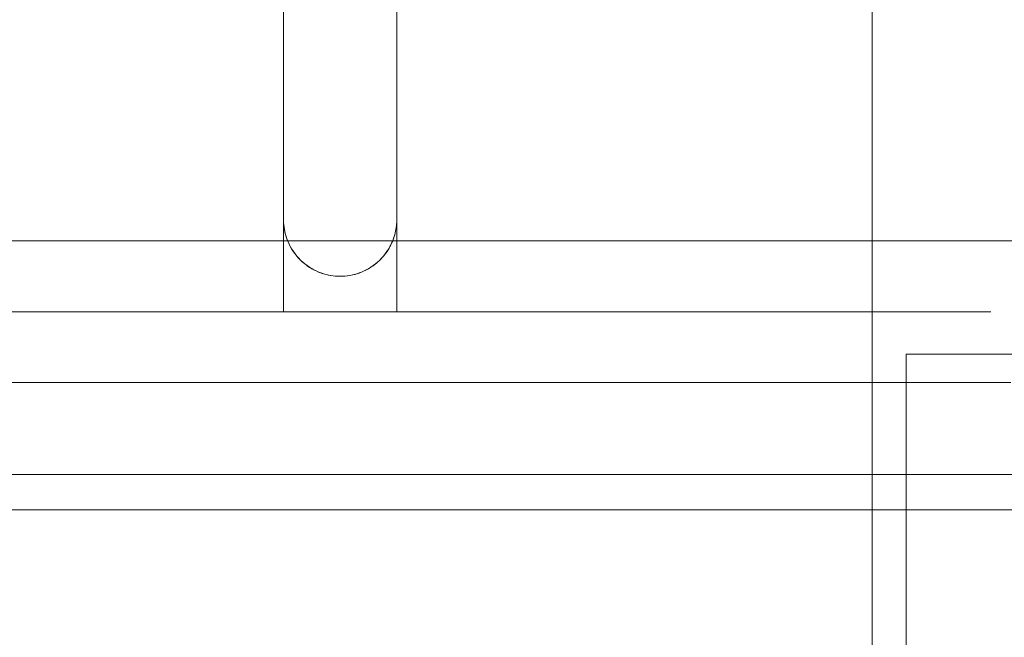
# Model space of a CAD drawing. Header units: millimetres. Extents: x -1970 to 61924, y -58230 to 6847.
# Tile 548 of 656: x 24227 to 24297, y -18208 to -18164. Entities that reach past the tile are written whole.
import ezdxf

# ---------------------------------------------------------------- set-up
doc = ezdxf.new("R2010")
doc.units = ezdxf.units.MM
for name, color, linetype, lineweight in [('superior_briquetadora', 7, 'Continuous', 0), ('superior_C02', 7, 'Continuous', 0), ('superior_C05', 7, 'Continuous', 0)]:
    doc.layers.add(name, color=color, linetype=linetype, lineweight=lineweight)

msp = doc.modelspace()

# ---------------------------------------------------------------- linework, layer by layer
at = {"layer": 'superior_briquetadora'}
for p, q in [((24290.067, -18188), (24291.234, -18188)), ((24290.067, -18188), (24290.067, -18210)), ((24291.234, -18188), (24294.717, -18188)), ((24294.717, -18188), (24300.465, -18188))]:
    msp.add_line(p, q, dxfattribs=at)
at = {"layer": 'superior_C02'}
msp.add_line((24287.683, -17550), (24287.683, -18450), dxfattribs=at)
at = {"layer": 'superior_C05'}
for p, q in [((24246.067, -18155), (24246.067, -18185)), ((24254.067, -18155), (24254.067, -18185)), ((24246.067, -18178.5), (24246.067, -18161.5)), ((24254.067, -18161.5), (24254.067, -18178.5)), ((24246.067, -18178.5), (24246.071, -18178.676)), ((24246.067, -18178.5), (24246.072, -18178.699)), ((24254.063, -18178.699), (24254.067, -18178.5)), ((24254.067, -18178.5), (24254.066, -18178.595)), ((24246.071, -18178.676), (24246.083, -18178.852)), ((24246.072, -18178.699), (24246.087, -18178.898)), ((24246.083, -18178.852), (24246.102, -18179.028)), ((24246.087, -18178.898), (24246.112, -18179.096)), ((24246.102, -18179.028), (24246.13, -18179.202)), ((24246.112, -18179.096), (24246.147, -18179.293)), ((24246.13, -18179.202), (24246.165, -18179.376)), ((24253.983, -18179.316), (24254.007, -18179.192)), ((24253.988, -18179.293), (24254.023, -18179.096)), ((24254.007, -18179.192), (24254.027, -18179.067)), ((24254.023, -18179.096), (24254.048, -18178.898)), ((24254.027, -18179.067), (24254.043, -18178.941)), ((24254.043, -18178.941), (24254.055, -18178.816)), ((24254.048, -18178.898), (24254.063, -18178.699)), ((24254.055, -18178.816), (24254.063, -18178.69)), ((24254.063, -18178.69), (24254.066, -18178.595)), ((24246.147, -18179.293), (24246.191, -18179.487)), ((24246.165, -18179.376), (24246.208, -18179.549)), ((24246.191, -18179.487), (24246.245, -18179.679)), ((24246.208, -18179.549), (24246.258, -18179.721)), ((24246.245, -18179.679), (24246.309, -18179.868)), ((24246.258, -18179.721), (24246.317, -18179.891)), ((24246.309, -18179.868), (24246.382, -18180.054)), ((24246.317, -18179.891), (24246.384, -18180.059)), ((24253.753, -18180.054), (24253.826, -18179.868)), ((24253.755, -18180.049), (24253.804, -18179.929)), ((24253.804, -18179.929), (24253.848, -18179.808)), ((24253.826, -18179.868), (24253.89, -18179.679)), ((24253.848, -18179.808), (24253.888, -18179.686)), ((24253.888, -18179.686), (24253.924, -18179.563)), ((24253.89, -18179.679), (24253.944, -18179.487)), ((24253.924, -18179.563), (24253.955, -18179.44)), ((24253.944, -18179.487), (24253.988, -18179.293)), ((24253.955, -18179.44), (24253.983, -18179.316)), ((24228.068, -18180), (24226.081, -18180)), ((24228.373, -18180), (24226.155, -18180)), ((24227.072, -18180), (24229.48, -18180)), ((24227.63, -18180), (24227.574, -18180)), ((24227.742, -18180), (24227.63, -18180)), ((24227.909, -18180), (24227.742, -18180)), ((24228.132, -18180), (24227.909, -18180)), ((24230.109, -18180), (24228.068, -18180)), ((24228.408, -18180), (24228.132, -18180)), ((24230.646, -18180), (24228.373, -18180)), ((24228.739, -18180), (24228.408, -18180)), ((24229.123, -18180), (24228.739, -18180)), ((24229.559, -18180), (24229.123, -18180)), ((24229.48, -18180), (24231.94, -18180)), ((24230.045, -18180), (24229.559, -18180)), ((24230.582, -18180), (24230.045, -18180)), ((24232.199, -18180), (24230.109, -18180)), ((24231.167, -18180), (24230.582, -18180)), ((24232.966, -18180), (24230.646, -18180)), ((24231.799, -18180), (24231.167, -18180)), ((24232.476, -18180), (24231.799, -18180)), ((24231.94, -18180), (24234.445, -18180)), ((24234.335, -18180), (24232.199, -18180)), ((24233.197, -18180), (24232.476, -18180)), ((24235.33, -18180), (24232.966, -18180)), ((24233.96, -18180), (24233.197, -18180)), ((24234.764, -18180), (24233.96, -18180)), ((24236.509, -18180), (24234.335, -18180)), ((24234.445, -18180), (24236.989, -18180)), ((24235.605, -18180), (24234.764, -18180)), ((24237.73, -18180), (24235.33, -18180)), ((24236.482, -18180), (24235.605, -18180)), ((24237.393, -18180), (24236.482, -18180)), ((24238.717, -18180), (24236.509, -18180)), ((24236.989, -18180), (24239.566, -18180)), ((24238.335, -18180), (24237.393, -18180)), ((24240.16, -18180), (24237.73, -18180)), ((24239.307, -18180), (24238.335, -18180)), ((24240.953, -18180), (24238.717, -18180)), ((24240.305, -18180), (24239.307, -18180)), ((24239.566, -18180), (24242.168, -18180)), ((24242.615, -18180), (24240.16, -18180)), ((24241.328, -18180), (24240.305, -18180)), ((24243.212, -18180), (24240.953, -18180)), ((24242.372, -18180), (24241.328, -18180)), ((24242.168, -18180), (24244.79, -18180)), ((24243.435, -18180), (24242.372, -18180)), ((24245.089, -18180), (24242.615, -18180)), ((24245.487, -18180), (24243.212, -18180)), ((24244.515, -18180), (24243.435, -18180)), ((24245.609, -18180), (24244.515, -18180)), ((24244.79, -18180), (24247.426, -18180)), ((24247.575, -18180), (24245.089, -18180)), ((24247.775, -18180), (24245.487, -18180)), ((24246.714, -18180), (24245.609, -18180)), ((24246.382, -18180.054), (24246.464, -18180.236)), ((24246.384, -18180.059), (24246.459, -18180.225)), ((24246.459, -18180.225), (24246.542, -18180.389)), ((24246.464, -18180.236), (24246.555, -18180.413)), ((24246.542, -18180.389), (24246.633, -18180.55)), ((24246.555, -18180.413), (24246.654, -18180.586)), ((24246.633, -18180.55), (24246.733, -18180.709)), ((24246.654, -18180.586), (24246.763, -18180.753)), ((24247.827, -18180), (24246.714, -18180)), ((24250.067, -18180), (24247.426, -18180)), ((24250.067, -18180), (24247.575, -18180)), ((24250.067, -18180), (24247.775, -18180)), ((24248.946, -18180), (24247.827, -18180)), ((24250.067, -18180), (24248.946, -18180)), ((24250.067, -18180), (24252.36, -18180)), ((24251.189, -18180), (24250.067, -18180)), ((24250.067, -18180), (26750.067, -18180)), ((24252.308, -18180), (24251.189, -18180)), ((24253.421, -18180), (24252.308, -18180)), ((24252.36, -18180), (24254.648, -18180)), ((24253.372, -18180.753), (24253.481, -18180.586)), ((24253.378, -18180.745), (24253.452, -18180.633)), ((24254.526, -18180), (24253.421, -18180)), ((24253.452, -18180.633), (24253.521, -18180.519)), ((24253.481, -18180.586), (24253.58, -18180.413)), ((24253.521, -18180.519), (24253.586, -18180.403)), ((24253.58, -18180.413), (24253.671, -18180.236)), ((24253.586, -18180.403), (24253.646, -18180.286)), ((24253.646, -18180.286), (24253.703, -18180.168)), ((24253.671, -18180.236), (24253.753, -18180.054)), ((24253.703, -18180.168), (24253.755, -18180.049)), ((24255.62, -18180), (24254.526, -18180)), ((24254.648, -18180), (24256.923, -18180)), ((24256.699, -18180), (24255.62, -18180)), ((24257.763, -18180), (24256.699, -18180)), ((24256.923, -18180), (24259.182, -18180)), ((24258.807, -18180), (24257.763, -18180)), ((24259.83, -18180), (24258.807, -18180)), ((24259.182, -18180), (24261.418, -18180)), ((24260.828, -18180), (24259.83, -18180)), ((24261.8, -18180), (24260.828, -18180)), ((24261.418, -18180), (24263.626, -18180)), ((24262.742, -18180), (24261.8, -18180)), ((24263.653, -18180), (24262.742, -18180)), ((24263.626, -18180), (24265.8, -18180)), ((24264.53, -18180), (24263.653, -18180)), ((24265.371, -18180), (24264.53, -18180)), ((24266.174, -18180), (24265.371, -18180)), ((24265.8, -18180), (24267.935, -18180)), ((24266.938, -18180), (24266.174, -18180)), ((24267.659, -18180), (24266.938, -18180)), ((24268.336, -18180), (24267.659, -18180)), ((24267.935, -18180), (24270.026, -18180)), ((24268.968, -18180), (24268.336, -18180)), ((24269.553, -18180), (24268.968, -18180)), ((24270.09, -18180), (24269.553, -18180)), ((24270.026, -18180), (24272.067, -18180)), ((24270.576, -18180), (24270.09, -18180)), ((24271.012, -18180), (24270.576, -18180)), ((24271.396, -18180), (24271.012, -18180)), ((24271.727, -18180), (24271.396, -18180)), ((24272.003, -18180), (24271.727, -18180)), ((24272.226, -18180), (24272.003, -18180)), ((24272.067, -18180), (24274.054, -18180)), ((24272.393, -18180), (24272.226, -18180)), ((24272.505, -18180), (24272.393, -18180)), ((24272.56, -18180), (24272.505, -18180)), ((24274.054, -18180), (24275.98, -18180)), ((24275.98, -18180), (24277.842, -18180)), ((24277.842, -18180), (24279.636, -18180)), ((24279.636, -18180), (24281.355, -18180)), ((24281.355, -18180), (24282.997, -18180)), ((24282.997, -18180), (24284.557, -18180)), ((24284.557, -18180), (24286.032, -18180)), ((24286.032, -18180), (24287.417, -18180)), ((24287.417, -18180), (24288.709, -18180)), ((24288.709, -18180), (24289.905, -18180)), ((24289.905, -18180), (24291.002, -18180)), ((24291.002, -18180), (24291.997, -18180)), ((24291.997, -18180), (24292.888, -18180)), ((24292.888, -18180), (24293.672, -18180)), ((24293.672, -18180), (24294.348, -18180)), ((24294.348, -18180), (24294.914, -18180)), ((24294.914, -18180), (24295.369, -18180)), ((24295.369, -18180), (24295.71, -18180)), ((24295.71, -18180), (24295.939, -18180)), ((24295.939, -18180), (24296.053, -18180)), ((24246.733, -18180.709), (24246.841, -18180.864)), ((24246.763, -18180.753), (24246.879, -18180.915)), ((24246.841, -18180.864), (24246.958, -18181.016)), ((24246.879, -18180.915), (24247.003, -18181.071)), ((24246.958, -18181.016), (24247.084, -18181.164)), ((24247.003, -18181.071), (24247.135, -18181.221)), ((24247.084, -18181.164), (24247.218, -18181.308)), ((24247.135, -18181.221), (24247.275, -18181.363)), ((24247.218, -18181.308), (24247.363, -18181.447)), ((24247.275, -18181.363), (24247.421, -18181.499)), ((24252.714, -18181.499), (24252.86, -18181.363)), ((24252.844, -18181.38), (24252.944, -18181.279)), ((24252.86, -18181.363), (24253, -18181.221)), ((24252.944, -18181.279), (24253.04, -18181.177)), ((24253, -18181.221), (24253.132, -18181.071)), ((24253.04, -18181.177), (24253.131, -18181.072)), ((24253.131, -18181.072), (24253.218, -18180.965)), ((24253.132, -18181.071), (24253.256, -18180.915)), ((24253.218, -18180.965), (24253.3, -18180.856)), ((24253.256, -18180.915), (24253.372, -18180.753)), ((24253.3, -18180.856), (24253.378, -18180.745)), ((24247.363, -18181.447), (24247.5, -18181.568)), ((24247.421, -18181.499), (24247.574, -18181.627)), ((24247.5, -18181.568), (24247.631, -18181.672)), ((24247.574, -18181.627), (24247.733, -18181.748)), ((24247.631, -18181.672), (24247.767, -18181.773)), ((24247.733, -18181.748), (24247.897, -18181.86)), ((24247.767, -18181.773), (24247.91, -18181.868)), ((24247.897, -18181.86), (24248.067, -18181.964)), ((24247.91, -18181.868), (24248.059, -18181.959)), ((24248.059, -18181.959), (24248.214, -18182.045)), ((24248.067, -18181.964), (24248.243, -18182.059)), ((24248.214, -18182.045), (24248.376, -18182.125)), ((24248.243, -18182.059), (24248.422, -18182.146)), ((24251.713, -18182.146), (24251.892, -18182.059)), ((24251.867, -18182.072), (24252.006, -18181.999)), ((24251.892, -18182.059), (24252.067, -18181.964)), ((24252.006, -18181.999), (24252.14, -18181.921)), ((24252.067, -18181.964), (24252.238, -18181.86)), ((24252.14, -18181.921), (24252.27, -18181.839)), ((24252.238, -18181.86), (24252.402, -18181.748)), ((24252.27, -18181.839), (24252.394, -18181.754)), ((24252.394, -18181.754), (24252.514, -18181.665)), ((24252.402, -18181.748), (24252.561, -18181.627)), ((24252.514, -18181.665), (24252.628, -18181.573)), ((24252.561, -18181.627), (24252.714, -18181.499)), ((24252.628, -18181.573), (24252.738, -18181.478)), ((24252.738, -18181.478), (24252.844, -18181.38)), ((24248.376, -18182.125), (24248.543, -18182.198)), ((24248.422, -18182.146), (24248.606, -18182.223)), ((24248.543, -18182.198), (24248.716, -18182.265)), ((24248.606, -18182.223), (24248.794, -18182.292)), ((24248.716, -18182.265), (24248.896, -18182.325)), ((24248.794, -18182.292), (24248.984, -18182.35)), ((24248.896, -18182.325), (24249.081, -18182.376)), ((24248.984, -18182.35), (24249.177, -18182.4)), ((24249.081, -18182.376), (24249.251, -18182.416)), ((24249.177, -18182.4), (24249.373, -18182.439)), ((24249.251, -18182.416), (24249.407, -18182.445)), ((24249.373, -18182.439), (24249.57, -18182.469)), ((24249.407, -18182.445), (24249.565, -18182.468)), ((24249.565, -18182.468), (24249.724, -18182.485)), ((24249.57, -18182.469), (24249.769, -18182.489)), ((24249.724, -18182.485), (24249.885, -18182.496)), ((24249.769, -18182.489), (24249.968, -18182.499)), ((24249.885, -18182.496), (24249.976, -18182.499)), ((24249.968, -18182.499), (24250.167, -18182.499)), ((24250.067, -18182.5), (24249.976, -18182.499)), ((24250.067, -18182.5), (24250.244, -18182.496)), ((24250.167, -18182.499), (24250.366, -18182.489)), ((24250.244, -18182.496), (24250.419, -18182.485)), ((24250.366, -18182.489), (24250.565, -18182.469)), ((24250.419, -18182.485), (24250.592, -18182.465)), ((24250.565, -18182.469), (24250.762, -18182.439)), ((24250.592, -18182.465), (24250.764, -18182.439)), ((24250.762, -18182.439), (24250.958, -18182.4)), ((24250.764, -18182.439), (24250.932, -18182.405)), ((24250.932, -18182.405), (24251.098, -18182.365)), ((24250.958, -18182.4), (24251.151, -18182.35)), ((24251.098, -18182.365), (24251.26, -18182.318)), ((24251.151, -18182.35), (24251.341, -18182.292)), ((24251.26, -18182.318), (24251.418, -18182.265)), ((24251.341, -18182.292), (24251.529, -18182.223)), ((24251.418, -18182.265), (24251.573, -18182.206)), ((24251.529, -18182.223), (24251.713, -18182.146)), ((24251.573, -18182.206), (24251.722, -18182.142)), ((24251.722, -18182.142), (24251.867, -18182.072)), ((24228.068, -18185), (24226.081, -18185)), ((24227.63, -18185), (24227.574, -18185)), ((24227.742, -18185), (24227.63, -18185)), ((24227.909, -18185), (24227.742, -18185)), ((24228.132, -18185), (24227.909, -18185)), ((24230.109, -18185), (24228.068, -18185)), ((24228.408, -18185), (24228.132, -18185)), ((24228.739, -18185), (24228.408, -18185)), ((24229.123, -18185), (24228.739, -18185)), ((24229.559, -18185), (24229.123, -18185)), ((24230.045, -18185), (24229.559, -18185)), ((24230.582, -18185), (24230.045, -18185)), ((24232.199, -18185), (24230.109, -18185)), ((24231.167, -18185), (24230.582, -18185)), ((24231.799, -18185), (24231.167, -18185)), ((24232.476, -18185), (24231.799, -18185)), ((24234.335, -18185), (24232.199, -18185)), ((24233.197, -18185), (24232.476, -18185)), ((24233.96, -18185), (24233.197, -18185)), ((24234.764, -18185), (24233.96, -18185)), ((24236.509, -18185), (24234.335, -18185)), ((24235.605, -18185), (24234.764, -18185)), ((24236.482, -18185), (24235.605, -18185)), ((24237.393, -18185), (24236.482, -18185)), ((24238.717, -18185), (24236.509, -18185)), ((24238.335, -18185), (24237.393, -18185)), ((24237.584, -18185), (24237.567, -18185)), ((24237.631, -18185), (24237.584, -18185)), ((24237.709, -18185), (24237.631, -18185)), ((24237.705, -18185), (24237.813, -18185)), ((24237.817, -18185), (24237.709, -18185)), ((24237.813, -18185), (24237.951, -18185)), ((24237.956, -18185), (24237.817, -18185)), ((24237.951, -18185), (24238.119, -18185)), ((24238.125, -18185), (24237.956, -18185)), ((24238.119, -18185), (24238.317, -18185)), ((24238.324, -18185), (24238.125, -18185)), ((24238.317, -18185), (24238.544, -18185)), ((24238.552, -18185), (24238.324, -18185)), ((24239.307, -18185), (24238.335, -18185)), ((24238.544, -18185), (24238.799, -18185)), ((24238.809, -18185), (24238.552, -18185)), ((24240.953, -18185), (24238.717, -18185)), ((24238.799, -18185), (24239.083, -18185)), ((24239.093, -18185), (24238.809, -18185)), ((24239.083, -18185), (24239.394, -18185)), ((24239.405, -18185), (24239.093, -18185)), ((24240.305, -18185), (24239.307, -18185)), ((24239.394, -18185), (24239.731, -18185)), ((24239.743, -18185), (24239.405, -18185)), ((24239.731, -18185), (24240.094, -18185)), ((24240.107, -18185), (24239.743, -18185)), ((24240.094, -18185), (24240.482, -18185)), ((24240.496, -18185), (24240.107, -18185)), ((24241.328, -18185), (24240.305, -18185)), ((24240.482, -18185), (24240.893, -18185)), ((24240.908, -18185), (24240.496, -18185)), ((24240.893, -18185), (24241.328, -18185)), ((24241.343, -18185), (24240.908, -18185)), ((24243.212, -18185), (24240.953, -18185)), ((24242.372, -18185), (24241.328, -18185)), ((24241.328, -18185), (24241.784, -18185)), ((24241.8, -18185), (24241.343, -18185)), ((24241.784, -18185), (24242.26, -18185)), ((24242.278, -18185), (24241.8, -18185)), ((24242.26, -18185), (24242.756, -18185)), ((24242.774, -18185), (24242.278, -18185)), ((24243.435, -18185), (24242.372, -18185)), ((24242.756, -18185), (24243.27, -18185)), ((24243.289, -18185), (24242.774, -18185)), ((24245.487, -18185), (24243.212, -18185)), ((24243.27, -18185), (24243.801, -18185)), ((24243.821, -18185), (24243.289, -18185)), ((24244.515, -18185), (24243.435, -18185)), ((24243.801, -18185), (24244.348, -18185)), ((24244.368, -18185), (24243.821, -18185)), ((24244.348, -18185), (24244.909, -18185)), ((24244.929, -18185), (24244.368, -18185)), ((24245.609, -18185), (24244.515, -18185)), ((24244.909, -18185), (24245.482, -18185)), ((24245.503, -18185), (24244.929, -18185)), ((24245.482, -18185), (24246.067, -18185)), ((24247.775, -18185), (24245.487, -18185)), ((24246.089, -18185), (24245.503, -18185)), ((24246.714, -18185), (24245.609, -18185)), ((24254.067, -18185), (24246.067, -18185)), ((24246.684, -18185), (24246.089, -18185)), ((24247.288, -18185), (24246.684, -18185)), ((24247.827, -18185), (24246.714, -18185)), ((24247.898, -18185), (24247.288, -18185)), ((24250.067, -18185), (24247.775, -18185)), ((24248.946, -18185), (24247.827, -18185)), ((24248.514, -18185), (24247.898, -18185)), ((24249.134, -18185), (24248.514, -18185)), ((24250.067, -18185), (24248.946, -18185)), ((24249.756, -18185), (24249.134, -18185)), ((24250.379, -18185), (24249.756, -18185)), ((24250.067, -18185), (24252.36, -18185)), ((24251.189, -18185), (24250.067, -18185)), ((24251.001, -18185), (24250.379, -18185)), ((24251.621, -18185), (24251.001, -18185)), ((24252.308, -18185), (24251.189, -18185)), ((24252.237, -18185), (24251.621, -18185)), ((24252.847, -18185), (24252.237, -18185)), ((24253.421, -18185), (24252.308, -18185)), ((24252.36, -18185), (24254.648, -18185)), ((24253.451, -18185), (24252.847, -18185)), ((24254.526, -18185), (24253.421, -18185)), ((24254.046, -18185), (24253.451, -18185)), ((24254.632, -18185), (24254.046, -18185)), ((24254.067, -18185), (24254.652, -18185)), ((24255.62, -18185), (24254.526, -18185)), ((24255.206, -18185), (24254.632, -18185)), ((24254.648, -18185), (24256.923, -18185)), ((24254.652, -18185), (24255.226, -18185)), ((24255.767, -18185), (24255.206, -18185)), ((24255.226, -18185), (24255.787, -18185)), ((24256.699, -18185), (24255.62, -18185)), ((24256.314, -18185), (24255.767, -18185)), ((24255.787, -18185), (24256.334, -18185)), ((24256.846, -18185), (24256.314, -18185)), ((24256.334, -18185), (24256.865, -18185)), ((24257.763, -18185), (24256.699, -18185)), ((24257.361, -18185), (24256.846, -18185)), ((24256.865, -18185), (24257.379, -18185)), ((24256.923, -18185), (24259.182, -18185)), ((24257.857, -18185), (24257.361, -18185)), ((24257.379, -18185), (24257.875, -18185)), ((24258.807, -18185), (24257.763, -18185)), ((24258.335, -18185), (24257.857, -18185)), ((24257.875, -18185), (24258.351, -18185)), ((24258.792, -18185), (24258.335, -18185)), ((24258.351, -18185), (24258.807, -18185)), ((24259.227, -18185), (24258.792, -18185)), ((24259.83, -18185), (24258.807, -18185)), ((24258.807, -18185), (24259.242, -18185)), ((24259.182, -18185), (24261.418, -18185)), ((24259.639, -18185), (24259.227, -18185)), ((24259.242, -18185), (24259.653, -18185)), ((24260.028, -18185), (24259.639, -18185)), ((24259.653, -18185), (24260.041, -18185)), ((24260.828, -18185), (24259.83, -18185)), ((24260.392, -18185), (24260.028, -18185)), ((24260.041, -18185), (24260.404, -18185)), ((24260.73, -18185), (24260.392, -18185)), ((24260.404, -18185), (24260.741, -18185)), ((24261.042, -18185), (24260.73, -18185)), ((24260.741, -18185), (24261.052, -18185)), ((24261.8, -18185), (24260.828, -18185)), ((24261.326, -18185), (24261.042, -18185)), ((24261.052, -18185), (24261.336, -18185)), ((24261.583, -18185), (24261.326, -18185)), ((24261.336, -18185), (24261.591, -18185)), ((24261.418, -18185), (24263.626, -18185)), ((24261.811, -18185), (24261.583, -18185)), ((24261.591, -18185), (24261.818, -18185)), ((24262.742, -18185), (24261.8, -18185)), ((24262.009, -18185), (24261.811, -18185)), ((24261.818, -18185), (24262.016, -18185)), ((24262.179, -18185), (24262.009, -18185)), ((24262.016, -18185), (24262.184, -18185)), ((24262.318, -18185), (24262.179, -18185)), ((24262.426, -18185), (24262.318, -18185)), ((24262.504, -18185), (24262.426, -18185)), ((24262.43, -18185), (24262.507, -18185)), ((24262.551, -18185), (24262.504, -18185)), ((24262.507, -18185), (24262.553, -18185)), ((24262.567, -18185), (24262.551, -18185)), ((24263.653, -18185), (24262.742, -18185)), ((24263.626, -18185), (24265.8, -18185)), ((24264.53, -18185), (24263.653, -18185)), ((24265.371, -18185), (24264.53, -18185)), ((24266.174, -18185), (24265.371, -18185)), ((24265.8, -18185), (24267.935, -18185)), ((24266.938, -18185), (24266.174, -18185)), ((24267.659, -18185), (24266.938, -18185)), ((24268.336, -18185), (24267.659, -18185)), ((24267.935, -18185), (24270.026, -18185)), ((24268.968, -18185), (24268.336, -18185)), ((24269.553, -18185), (24268.968, -18185)), ((24270.09, -18185), (24269.553, -18185)), ((24270.026, -18185), (24272.067, -18185)), ((24270.576, -18185), (24270.09, -18185)), ((24271.012, -18185), (24270.576, -18185)), ((24271.396, -18185), (24271.012, -18185)), ((24271.727, -18185), (24271.396, -18185)), ((24272.003, -18185), (24271.727, -18185)), ((24272.226, -18185), (24272.003, -18185)), ((24272.067, -18185), (24274.054, -18185)), ((24272.393, -18185), (24272.226, -18185)), ((24272.505, -18185), (24272.393, -18185)), ((24272.56, -18185), (24272.505, -18185)), ((24274.054, -18185), (24275.98, -18185)), ((24275.98, -18185), (24277.842, -18185)), ((24277.842, -18185), (24279.636, -18185)), ((24279.636, -18185), (24281.355, -18185)), ((24281.355, -18185), (24282.997, -18185)), ((24282.997, -18185), (24284.557, -18185)), ((24284.557, -18185), (24286.032, -18185)), ((24286.032, -18185), (24287.417, -18185)), ((24287.417, -18185), (24288.709, -18185)), ((24288.709, -18185), (24289.905, -18185)), ((24289.905, -18185), (24291.002, -18185)), ((24291.002, -18185), (24291.997, -18185)), ((24291.997, -18185), (24292.888, -18185)), ((24292.888, -18185), (24293.672, -18185)), ((24293.672, -18185), (24294.348, -18185)), ((24294.348, -18185), (24294.914, -18185)), ((24294.914, -18185), (24295.369, -18185)), ((24295.369, -18185), (24295.71, -18185)), ((24295.71, -18185), (24295.939, -18185)), ((24295.939, -18185), (24296.053, -18185)), ((24228.049, -18190), (24226.061, -18190)), ((24228.373, -18190), (24226.155, -18190)), ((24230.091, -18190), (24228.049, -18190)), ((24230.646, -18190), (24228.373, -18190)), ((24232.184, -18190), (24230.091, -18190)), ((24232.966, -18190), (24230.646, -18190)), ((24234.321, -18190), (24232.184, -18190)), ((24235.33, -18190), (24232.966, -18190)), ((24236.497, -18190), (24234.321, -18190)), ((24237.73, -18190), (24235.33, -18190)), ((24238.707, -18190), (24236.497, -18190)), ((24240.16, -18190), (24237.73, -18190)), ((24240.945, -18190), (24238.707, -18190)), ((24242.615, -18190), (24240.16, -18190)), ((24243.206, -18190), (24240.945, -18190)), ((24245.089, -18190), (24242.615, -18190)), ((24245.483, -18190), (24243.206, -18190)), ((24247.575, -18190), (24245.089, -18190)), ((24247.773, -18190), (24245.483, -18190)), ((24250.067, -18190), (24247.575, -18190)), ((24250.067, -18190), (24247.773, -18190)), ((24250.067, -18190), (24252.56, -18190)), ((24252.362, -18190), (24250.067, -18190)), ((24254.652, -18190), (24252.362, -18190)), ((24252.56, -18190), (24255.046, -18190)), ((24256.929, -18190), (24254.652, -18190)), ((24255.046, -18190), (24257.52, -18190)), ((24259.19, -18190), (24256.929, -18190)), ((24257.52, -18190), (24259.975, -18190)), ((24261.428, -18190), (24259.19, -18190)), ((24259.975, -18190), (24262.405, -18190)), ((24263.638, -18190), (24261.428, -18190)), ((24262.405, -18190), (24264.805, -18190)), ((24265.814, -18190), (24263.638, -18190)), ((24264.805, -18190), (24267.168, -18190)), ((24267.951, -18190), (24265.814, -18190)), ((24267.168, -18190), (24269.489, -18190)), ((24270.043, -18190), (24267.951, -18190)), ((24269.489, -18190), (24271.762, -18190)), ((24272.086, -18190), (24270.043, -18190)), ((24271.762, -18190), (24273.98, -18190)), ((24274.074, -18190), (24272.086, -18190)), ((24273.98, -18190), (24276.139, -18190)), ((24276.003, -18190), (24274.074, -18190)), ((24277.867, -18190), (24276.003, -18190)), ((24276.139, -18190), (24278.233, -18190)), ((24279.661, -18190), (24277.867, -18190)), ((24278.233, -18190), (24280.258, -18190)), ((24281.383, -18190), (24279.661, -18190)), ((24280.258, -18190), (24282.207, -18190)), ((24283.026, -18190), (24281.383, -18190)), ((24282.207, -18190), (24284.076, -18190)), ((24284.587, -18190), (24283.026, -18190)), ((24284.076, -18190), (24285.861, -18190)), ((24286.063, -18190), (24284.587, -18190)), ((24285.861, -18190), (24287.557, -18190)), ((24287.449, -18190), (24286.063, -18190)), ((24288.742, -18190), (24287.449, -18190)), ((24287.557, -18190), (24289.159, -18190)), ((24289.939, -18190), (24288.742, -18190)), ((24289.159, -18190), (24290.664, -18190)), ((24291.037, -18190), (24289.939, -18190)), ((24290.664, -18190), (24292.069, -18190)), ((24292.033, -18190), (24291.037, -18190)), ((24292.925, -18190), (24292.033, -18190)), ((24292.069, -18190), (24293.369, -18190)), ((24293.71, -18190), (24292.925, -18190)), ((24293.369, -18190), (24294.561, -18190)), ((24294.387, -18190), (24293.71, -18190)), ((24294.953, -18190), (24294.387, -18190)), ((24294.561, -18190), (24295.643, -18190)), ((24295.408, -18190), (24294.953, -18190)), ((24295.75, -18190), (24295.408, -18190)), ((24295.643, -18190), (24296.611, -18190)), ((24295.979, -18190), (24295.75, -18190)), ((24296.093, -18190), (24295.979, -18190)), ((24296.611, -18190), (24297.464, -18190)), ((24135.067, -18196.5), (24365.067, -18196.5)), ((24160.067, -18199), (24340.067, -18199))]:
    msp.add_line(p, q, dxfattribs=at)

doc.saveas('drawing.dxf')
